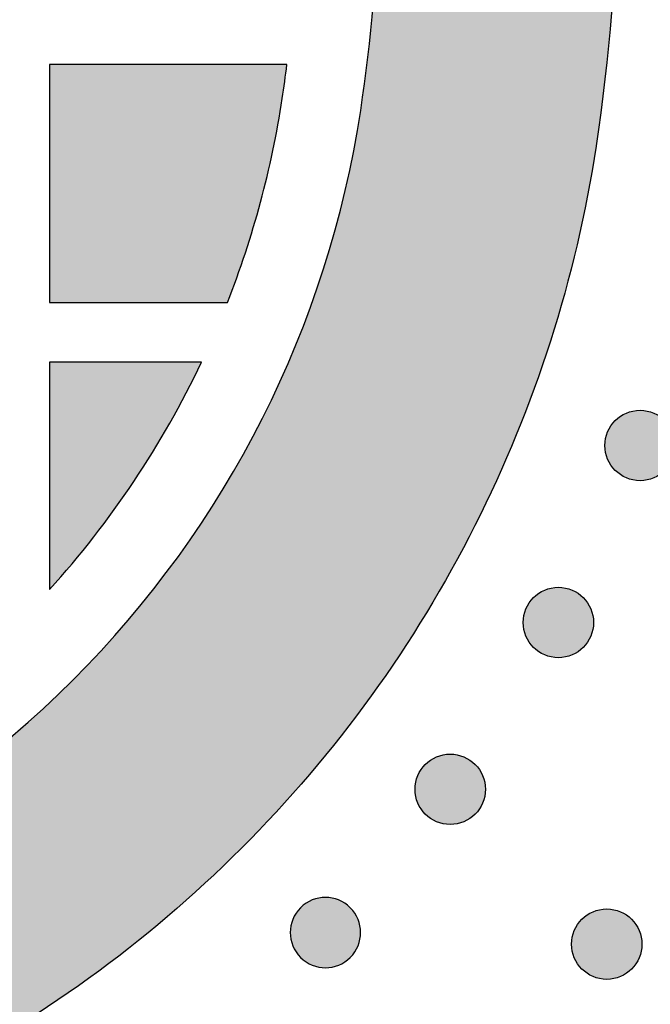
# Model space of a CAD drawing. Header units: millimetres. Extents: x -3873 to -97, y 912 to 4165.
# Tile 619 of 656: x -193 to -161, y 3749 to 3799. Entities that reach past the tile are written whole.
import ezdxf

# ---------------------------------------------------------------- set-up
doc = ezdxf.new("R2010")
doc.units = ezdxf.units.MM
doc.layers.add('pattern', color=7, linetype='Continuous', true_color=0x000000)

msp = doc.modelspace()

# ---------------------------------------------------------------- hatches: boundary and pattern name
at = {"layer": 'pattern'}
for points in [[(-270.155, 3746.308), (-275.91, 3761.332), (-261.683, 3755.767), (-259.175, 3754.833), (-256.628, 3753.977), (-254.047, 3753.202), (-251.434, 3752.51), (-248.795, 3751.902), (-246.132, 3751.381), (-243.451, 3750.946), (-240.756, 3750.6), (-238.051, 3750.343), (-235.341, 3750.175), (-232.629, 3750.096), (-229.921, 3750.106), (-227.22, 3750.204), (-224.531, 3750.39), (-221.858, 3750.662), (-219.205, 3751.02), (-218.211, 3751.181), (-217.217, 3751.361), (-216.225, 3751.562), (-215.233, 3751.782), (-214.245, 3752.023), (-213.258, 3752.283), (-212.276, 3752.564), (-211.297, 3752.865), (-210.323, 3753.185), (-209.354, 3753.526), (-208.391, 3753.886), (-207.435, 3754.266), (-206.485, 3754.665), (-205.543, 3755.083), (-204.609, 3755.52), (-203.684, 3755.976), (-202.769, 3756.45), (-201.863, 3756.943), (-200.967, 3757.453), (-200.083, 3757.98), (-199.21, 3758.525), (-198.348, 3759.087), (-197.499, 3759.665), (-196.664, 3760.259), (-195.841, 3760.868), (-195.032, 3761.493), (-194.237, 3762.132), (-193.457, 3762.785), (-192.691, 3763.453), (-191.941, 3764.133), (-191.206, 3764.826), (-190.487, 3765.531), (-189.782, 3766.25), (-189.089, 3766.985), (-188.409, 3767.735), (-187.742, 3768.501), (-187.089, 3769.281), (-186.45, 3770.076), (-185.825, 3770.885), (-185.216, 3771.708), (-184.622, 3772.544), (-184.044, 3773.393), (-183.483, 3774.254), (-182.938, 3775.128), (-182.411, 3776.012), (-181.901, 3776.908), (-181.408, 3777.814), (-180.934, 3778.73), (-180.479, 3779.655), (-180.042, 3780.588), (-179.624, 3781.531), (-179.225, 3782.48), (-178.845, 3783.437), (-178.485, 3784.4), (-178.145, 3785.369), (-177.824, 3786.343), (-177.524, 3787.322), (-177.243, 3788.304), (-176.983, 3789.291), (-176.742, 3790.28), (-176.522, 3791.271), (-176.322, 3792.263), (-176.141, 3793.257), (-175.981, 3794.251), (-175.624, 3796.904), (-175.352, 3799.577), (-175.166, 3802.266), (-175.068, 3804.967), (-175.059, 3807.675), (-175.138, 3810.387), (-175.307, 3813.098), (-175.565, 3815.803), (-175.911, 3818.498), (-176.346, 3821.178), (-176.868, 3823.841), (-177.476, 3826.48), (-178.168, 3829.092), (-178.944, 3831.674), (-179.8, 3834.22), (-180.735, 3836.729), (-186.302, 3850.955), (-171.277, 3845.202), (-170.611, 3843.675), (-169.971, 3842.134), (-169.357, 3840.577), (-168.769, 3839.007), (-168.208, 3837.424), (-167.675, 3835.828), (-167.169, 3834.22), (-166.691, 3832.602), (-166.241, 3830.973), (-165.82, 3829.334), (-165.428, 3827.686), (-165.066, 3826.031), (-164.733, 3824.368), (-164.429, 3822.698), (-164.156, 3821.023), (-163.912, 3819.343), (-163.699, 3817.659), (-163.516, 3815.972), (-163.363, 3814.282), (-163.241, 3812.59), (-163.149, 3810.898), (-163.088, 3809.206), (-163.056, 3807.514), (-163.055, 3805.824), (-163.084, 3804.137), (-163.143, 3802.452), (-163.232, 3800.772), (-163.351, 3799.096), (-163.498, 3797.426), (-163.676, 3795.763), (-163.881, 3794.106), (-164.116, 3792.457), (-164.314, 3791.231), (-164.536, 3790.006), (-164.783, 3788.782), (-165.055, 3787.56), (-165.351, 3786.341), (-165.672, 3785.125), (-166.018, 3783.913), (-166.389, 3782.706), (-166.784, 3781.505), (-167.203, 3780.311), (-167.647, 3779.123), (-168.115, 3777.944), (-168.607, 3776.773), (-169.122, 3775.611), (-169.661, 3774.46), (-170.223, 3773.32), (-170.808, 3772.19), (-171.414, 3771.073), (-172.043, 3769.969), (-172.694, 3768.879), (-173.365, 3767.802), (-174.058, 3766.74), (-174.77, 3765.693), (-175.502, 3764.663), (-176.253, 3763.648), (-177.023, 3762.651), (-177.811, 3761.67), (-178.617, 3760.708), (-179.439, 3759.764), (-180.278, 3758.839), (-181.132, 3757.933), (-182.001, 3757.046), (-182.888, 3756.177), (-183.794, 3755.323), (-184.719, 3754.484), (-185.662, 3753.661), (-186.625, 3752.856), (-187.605, 3752.068), (-188.602, 3751.298), (-189.616, 3750.546), (-190.647, 3749.814), (-191.694, 3749.101), (-192.755, 3748.409), (-193.832, 3747.737), (-194.922, 3747.086), (-196.027, 3746.457), (-197.143, 3745.85), (-198.272, 3745.265), (-199.413, 3744.703), (-200.564, 3744.165), (-201.726, 3743.649), (-202.896, 3743.157), (-204.076, 3742.689), (-205.263, 3742.245), (-206.458, 3741.825), (-207.659, 3741.43), (-208.865, 3741.059), (-210.077, 3740.713), (-211.293, 3740.391), (-212.512, 3740.095), (-213.734, 3739.823), (-214.958, 3739.576), (-216.183, 3739.353), (-217.409, 3739.155), (-219.058, 3738.921), (-220.714, 3738.714), (-222.378, 3738.537), (-224.048, 3738.389), (-225.724, 3738.27), (-227.404, 3738.181), (-229.088, 3738.122), (-230.776, 3738.092), (-232.466, 3738.093), (-234.157, 3738.124), (-235.85, 3738.185), (-237.542, 3738.277), (-239.234, 3738.399), (-240.924, 3738.552), (-242.611, 3738.734), (-244.295, 3738.947), (-245.975, 3739.191), (-247.65, 3739.464), (-249.32, 3739.767), (-250.983, 3740.1), (-252.639, 3740.462), (-254.286, 3740.854), (-255.925, 3741.274), (-257.554, 3741.723), (-259.173, 3742.201), (-260.781, 3742.707), (-262.376, 3743.24), (-263.96, 3743.801), (-265.53, 3744.388), (-267.086, 3745.002), (-268.628, 3745.642)], [(-179.936, 3794.849), (-179.696, 3796.563), (-191.667, 3796.562), (-191.666, 3784.562), (-182.699, 3784.563), (-182.229, 3785.809), (-181.793, 3787.07), (-181.393, 3788.344), (-181.028, 3789.629), (-180.7, 3790.923), (-180.409, 3792.226), (-180.154, 3793.535)], [(-191.665, 3770.096), (-191.092, 3770.741), (-190.531, 3771.397), (-189.981, 3772.064), (-189.443, 3772.742), (-188.917, 3773.429), (-188.403, 3774.127), (-187.902, 3774.833), (-187.414, 3775.549), (-186.939, 3776.274), (-186.478, 3777.008), (-186.03, 3777.749), (-185.595, 3778.498), (-185.175, 3779.254), (-184.769, 3780.017), (-184.377, 3780.787), (-184, 3781.562), (-191.666, 3781.562)], [(-163.153, 3776.105), (-163.124, 3776.078), (-163.095, 3776.05), (-163.066, 3776.024), (-163.035, 3775.997), (-163.003, 3775.972), (-162.971, 3775.946), (-162.937, 3775.922), (-162.903, 3775.898), (-162.868, 3775.874), (-162.833, 3775.852), (-162.796, 3775.83), (-162.759, 3775.808), (-162.721, 3775.788), (-162.682, 3775.768), (-162.643, 3775.749), (-162.603, 3775.731), (-162.562, 3775.714), (-162.521, 3775.698), (-162.479, 3775.683), (-162.436, 3775.669), (-162.393, 3775.656), (-162.35, 3775.644), (-162.306, 3775.633), (-162.262, 3775.623), (-162.217, 3775.614), (-162.172, 3775.607), (-162.127, 3775.6), (-162.081, 3775.595), (-162.036, 3775.591), (-161.99, 3775.588), (-161.944, 3775.586), (-161.898, 3775.585), (-161.852, 3775.586), (-161.806, 3775.588), (-161.76, 3775.591), (-161.715, 3775.595), (-161.669, 3775.6), (-161.624, 3775.607), (-161.579, 3775.614), (-161.534, 3775.623), (-161.49, 3775.633), (-161.446, 3775.644), (-161.403, 3775.656), (-161.36, 3775.669), (-161.317, 3775.683), (-161.275, 3775.698), (-161.234, 3775.714), (-161.193, 3775.731), (-161.153, 3775.749), (-161.114, 3775.768), (-161.075, 3775.788), (-161.037, 3775.808), (-161, 3775.83), (-160.963, 3775.852), (-160.928, 3775.874), (-160.893, 3775.898), (-160.859, 3775.922), (-160.825, 3775.947), (-160.793, 3775.972), (-160.761, 3775.998), (-160.73, 3776.024), (-160.701, 3776.051), (-160.672, 3776.078), (-160.643, 3776.105), (-160.616, 3776.133), (-160.589, 3776.162), (-160.562, 3776.192), (-160.536, 3776.223), (-160.51, 3776.255), (-160.485, 3776.287), (-160.46, 3776.32), (-160.436, 3776.355), (-160.413, 3776.389), (-160.39, 3776.425), (-160.368, 3776.462), (-160.347, 3776.499), (-160.326, 3776.537), (-160.306, 3776.576), (-160.288, 3776.615), (-160.27, 3776.655), (-160.253, 3776.696), (-160.237, 3776.737), (-160.221, 3776.779), (-160.207, 3776.822), (-160.194, 3776.865), (-160.182, 3776.908), (-160.171, 3776.952), (-160.161, 3776.996), (-160.153, 3777.041), (-160.145, 3777.086), (-160.139, 3777.131), (-160.133, 3777.177), (-160.129, 3777.222), (-160.126, 3777.268), (-160.124, 3777.314), (-160.124, 3777.36), (-160.124, 3777.406), (-160.126, 3777.452), (-160.129, 3777.498), (-160.133, 3777.543), (-160.139, 3777.589), (-160.145, 3777.634), (-160.153, 3777.679), (-160.161, 3777.723), (-160.171, 3777.768), (-160.182, 3777.812), (-160.194, 3777.855), (-160.207, 3777.898), (-160.222, 3777.941), (-160.237, 3777.983), (-160.253, 3778.024), (-160.27, 3778.065), (-160.288, 3778.105), (-160.307, 3778.144), (-160.326, 3778.183), (-160.347, 3778.221), (-160.368, 3778.258), (-160.39, 3778.295), (-160.413, 3778.33), (-160.436, 3778.365), (-160.46, 3778.399), (-160.485, 3778.433), (-160.51, 3778.465), (-160.536, 3778.497), (-160.562, 3778.527), (-160.589, 3778.557), (-160.616, 3778.586), (-160.644, 3778.614), (-160.672, 3778.642), (-160.701, 3778.669), (-160.731, 3778.696), (-160.761, 3778.722), (-160.793, 3778.748), (-160.825, 3778.773), (-160.859, 3778.798), (-160.893, 3778.822), (-160.928, 3778.845), (-160.964, 3778.868), (-161, 3778.89), (-161.037, 3778.911), (-161.075, 3778.932), (-161.114, 3778.951), (-161.153, 3778.97), (-161.194, 3778.988), (-161.234, 3779.005), (-161.276, 3779.021), (-161.318, 3779.036), (-161.36, 3779.051), (-161.403, 3779.064), (-161.446, 3779.076), (-161.49, 3779.087), (-161.535, 3779.096), (-161.579, 3779.105), (-161.624, 3779.113), (-161.67, 3779.119), (-161.715, 3779.125), (-161.761, 3779.129), (-161.806, 3779.132), (-161.852, 3779.133), (-161.898, 3779.134), (-161.944, 3779.133), (-161.99, 3779.132), (-162.036, 3779.129), (-162.082, 3779.125), (-162.127, 3779.119), (-162.172, 3779.113), (-162.217, 3779.105), (-162.262, 3779.096), (-162.306, 3779.087), (-162.35, 3779.076), (-162.393, 3779.064), (-162.436, 3779.05), (-162.479, 3779.036), (-162.521, 3779.021), (-162.562, 3779.005), (-162.603, 3778.988), (-162.643, 3778.97), (-162.682, 3778.951), (-162.721, 3778.932), (-162.759, 3778.911), (-162.796, 3778.89), (-162.833, 3778.868), (-162.869, 3778.845), (-162.904, 3778.822), (-162.938, 3778.798), (-162.971, 3778.773), (-163.003, 3778.748), (-163.035, 3778.722), (-163.066, 3778.696), (-163.096, 3778.669), (-163.125, 3778.642), (-163.153, 3778.614), (-163.18, 3778.586), (-163.208, 3778.557), (-163.234, 3778.527), (-163.26, 3778.496), (-163.286, 3778.465), (-163.311, 3778.432), (-163.336, 3778.399), (-163.36, 3778.365), (-163.384, 3778.33), (-163.406, 3778.294), (-163.428, 3778.258), (-163.45, 3778.221), (-163.47, 3778.183), (-163.49, 3778.144), (-163.509, 3778.104), (-163.527, 3778.064), (-163.544, 3778.024), (-163.56, 3777.982), (-163.575, 3777.94), (-163.589, 3777.898), (-163.602, 3777.855), (-163.614, 3777.811), (-163.625, 3777.768), (-163.635, 3777.723), (-163.644, 3777.679), (-163.651, 3777.634), (-163.658, 3777.588), (-163.663, 3777.543), (-163.667, 3777.497), (-163.67, 3777.451), (-163.672, 3777.406), (-163.672, 3777.36), (-163.672, 3777.314), (-163.67, 3777.268), (-163.667, 3777.222), (-163.663, 3777.176), (-163.658, 3777.131), (-163.651, 3777.086), (-163.643, 3777.041), (-163.635, 3776.996), (-163.625, 3776.952), (-163.614, 3776.908), (-163.602, 3776.864), (-163.589, 3776.821), (-163.575, 3776.779), (-163.56, 3776.737), (-163.543, 3776.696), (-163.526, 3776.655), (-163.508, 3776.615), (-163.49, 3776.575), (-163.47, 3776.537), (-163.449, 3776.499), (-163.428, 3776.461), (-163.406, 3776.425), (-163.383, 3776.389), (-163.36, 3776.354), (-163.336, 3776.32), (-163.311, 3776.287), (-163.286, 3776.254), (-163.26, 3776.223), (-163.234, 3776.192), (-163.207, 3776.162), (-163.18, 3776.133)], [(-167.271, 3767.182), (-167.243, 3767.154), (-167.214, 3767.127), (-167.184, 3767.1), (-167.153, 3767.074), (-167.121, 3767.048), (-167.089, 3767.023), (-167.056, 3766.998), (-167.022, 3766.974), (-166.987, 3766.951), (-166.951, 3766.928), (-166.914, 3766.906), (-166.877, 3766.885), (-166.839, 3766.864), (-166.8, 3766.845), (-166.761, 3766.826), (-166.721, 3766.808), (-166.68, 3766.791), (-166.639, 3766.775), (-166.597, 3766.76), (-166.554, 3766.746), (-166.511, 3766.733), (-166.468, 3766.721), (-166.424, 3766.71), (-166.38, 3766.7), (-166.335, 3766.691), (-166.29, 3766.683), (-166.245, 3766.677), (-166.199, 3766.672), (-166.154, 3766.667), (-166.108, 3766.665), (-166.062, 3766.663), (-166.016, 3766.662), (-165.97, 3766.663), (-165.924, 3766.665), (-165.879, 3766.668), (-165.833, 3766.672), (-165.787, 3766.677), (-165.742, 3766.683), (-165.697, 3766.691), (-165.653, 3766.7), (-165.608, 3766.71), (-165.564, 3766.721), (-165.521, 3766.733), (-165.478, 3766.746), (-165.435, 3766.76), (-165.394, 3766.775), (-165.352, 3766.791), (-165.311, 3766.808), (-165.271, 3766.826), (-165.232, 3766.845), (-165.193, 3766.865), (-165.155, 3766.885), (-165.118, 3766.906), (-165.081, 3766.928), (-165.046, 3766.951), (-165.011, 3766.975), (-164.977, 3766.999), (-164.943, 3767.023), (-164.911, 3767.049), (-164.879, 3767.074), (-164.849, 3767.101), (-164.819, 3767.127), (-164.79, 3767.154), (-164.762, 3767.182), (-164.734, 3767.21), (-164.707, 3767.239), (-164.68, 3767.269), (-164.654, 3767.3), (-164.628, 3767.331), (-164.603, 3767.364), (-164.578, 3767.397), (-164.554, 3767.431), (-164.531, 3767.466), (-164.508, 3767.502), (-164.486, 3767.538), (-164.465, 3767.576), (-164.444, 3767.614), (-164.425, 3767.652), (-164.406, 3767.692), (-164.388, 3767.732), (-164.371, 3767.773), (-164.355, 3767.814), (-164.34, 3767.856), (-164.326, 3767.898), (-164.312, 3767.941), (-164.3, 3767.985), (-164.289, 3768.029), (-164.28, 3768.073), (-164.271, 3768.118), (-164.263, 3768.163), (-164.257, 3768.208), (-164.251, 3768.253), (-164.247, 3768.299), (-164.244, 3768.345), (-164.243, 3768.391), (-164.242, 3768.437), (-164.243, 3768.483), (-164.244, 3768.528), (-164.247, 3768.574), (-164.251, 3768.62), (-164.257, 3768.665), (-164.263, 3768.711), (-164.271, 3768.756), (-164.28, 3768.8), (-164.29, 3768.844), (-164.301, 3768.888), (-164.313, 3768.932), (-164.326, 3768.975), (-164.34, 3769.017), (-164.355, 3769.059), (-164.371, 3769.101), (-164.388, 3769.141), (-164.406, 3769.181), (-164.425, 3769.221), (-164.444, 3769.26), (-164.465, 3769.298), (-164.486, 3769.335), (-164.508, 3769.371), (-164.531, 3769.407), (-164.554, 3769.442), (-164.578, 3769.476), (-164.603, 3769.509), (-164.628, 3769.542), (-164.654, 3769.573), (-164.68, 3769.604), (-164.707, 3769.634), (-164.734, 3769.663), (-164.762, 3769.691), (-164.79, 3769.719), (-164.819, 3769.746), (-164.849, 3769.773), (-164.88, 3769.799), (-164.911, 3769.825), (-164.944, 3769.85), (-164.977, 3769.874), (-165.011, 3769.898), (-165.046, 3769.922), (-165.082, 3769.945), (-165.118, 3769.967), (-165.155, 3769.988), (-165.193, 3770.008), (-165.232, 3770.028), (-165.272, 3770.047), (-165.312, 3770.065), (-165.352, 3770.082), (-165.394, 3770.098), (-165.436, 3770.113), (-165.478, 3770.127), (-165.521, 3770.14), (-165.565, 3770.152), (-165.609, 3770.163), (-165.653, 3770.173), (-165.698, 3770.182), (-165.742, 3770.189), (-165.788, 3770.196), (-165.833, 3770.201), (-165.879, 3770.205), (-165.925, 3770.208), (-165.971, 3770.21), (-166.016, 3770.211), (-166.062, 3770.21), (-166.108, 3770.208), (-166.154, 3770.205), (-166.2, 3770.201), (-166.245, 3770.196), (-166.29, 3770.189), (-166.335, 3770.182), (-166.38, 3770.173), (-166.424, 3770.163), (-166.468, 3770.152), (-166.512, 3770.14), (-166.555, 3770.127), (-166.597, 3770.113), (-166.639, 3770.098), (-166.68, 3770.082), (-166.721, 3770.065), (-166.761, 3770.047), (-166.801, 3770.028), (-166.839, 3770.008), (-166.877, 3769.988), (-166.915, 3769.967), (-166.951, 3769.944), (-166.987, 3769.922), (-167.022, 3769.898), (-167.056, 3769.874), (-167.089, 3769.85), (-167.122, 3769.824), (-167.153, 3769.799), (-167.184, 3769.772), (-167.214, 3769.746), (-167.243, 3769.719), (-167.271, 3769.691), (-167.299, 3769.663), (-167.326, 3769.634), (-167.352, 3769.604), (-167.379, 3769.573), (-167.404, 3769.542), (-167.43, 3769.509), (-167.454, 3769.476), (-167.478, 3769.442), (-167.502, 3769.407), (-167.524, 3769.371), (-167.546, 3769.335), (-167.568, 3769.297), (-167.588, 3769.259), (-167.608, 3769.221), (-167.627, 3769.181), (-167.645, 3769.141), (-167.662, 3769.1), (-167.678, 3769.059), (-167.693, 3769.017), (-167.707, 3768.975), (-167.72, 3768.932), (-167.732, 3768.888), (-167.743, 3768.844), (-167.753, 3768.8), (-167.762, 3768.755), (-167.769, 3768.71), (-167.776, 3768.665), (-167.781, 3768.62), (-167.785, 3768.574), (-167.788, 3768.528), (-167.79, 3768.482), (-167.791, 3768.436), (-167.79, 3768.39), (-167.788, 3768.344), (-167.785, 3768.299), (-167.781, 3768.253), (-167.776, 3768.208), (-167.769, 3768.162), (-167.762, 3768.117), (-167.753, 3768.073), (-167.743, 3768.028), (-167.732, 3767.985), (-167.72, 3767.941), (-167.707, 3767.898), (-167.693, 3767.856), (-167.678, 3767.814), (-167.662, 3767.772), (-167.645, 3767.732), (-167.627, 3767.692), (-167.608, 3767.652), (-167.588, 3767.613), (-167.568, 3767.575), (-167.546, 3767.538), (-167.524, 3767.502), (-167.502, 3767.466), (-167.478, 3767.431), (-167.454, 3767.397), (-167.429, 3767.364), (-167.404, 3767.331), (-167.378, 3767.3), (-167.352, 3767.269), (-167.325, 3767.239), (-167.298, 3767.21)], [(-172.724, 3758.773), (-172.695, 3758.745), (-172.666, 3758.718), (-172.636, 3758.691), (-172.606, 3758.665), (-172.574, 3758.639), (-172.542, 3758.614), (-172.508, 3758.589), (-172.474, 3758.565), (-172.439, 3758.542), (-172.404, 3758.519), (-172.367, 3758.497), (-172.33, 3758.476), (-172.292, 3758.455), (-172.253, 3758.436), (-172.214, 3758.417), (-172.174, 3758.399), (-172.133, 3758.382), (-172.092, 3758.366), (-172.05, 3758.351), (-172.007, 3758.337), (-171.964, 3758.324), (-171.921, 3758.312), (-171.877, 3758.301), (-171.832, 3758.291), (-171.788, 3758.282), (-171.743, 3758.274), (-171.698, 3758.268), (-171.652, 3758.263), (-171.606, 3758.258), (-171.561, 3758.256), (-171.515, 3758.254), (-171.469, 3758.253), (-171.423, 3758.254), (-171.377, 3758.256), (-171.331, 3758.259), (-171.286, 3758.263), (-171.24, 3758.268), (-171.195, 3758.274), (-171.15, 3758.282), (-171.105, 3758.291), (-171.061, 3758.301), (-171.017, 3758.312), (-170.974, 3758.324), (-170.931, 3758.337), (-170.888, 3758.351), (-170.846, 3758.366), (-170.805, 3758.382), (-170.764, 3758.399), (-170.724, 3758.417), (-170.685, 3758.436), (-170.646, 3758.456), (-170.608, 3758.476), (-170.571, 3758.497), (-170.534, 3758.519), (-170.498, 3758.542), (-170.464, 3758.566), (-170.429, 3758.59), (-170.396, 3758.614), (-170.364, 3758.64), (-170.332, 3758.665), (-170.301, 3758.692), (-170.271, 3758.718), (-170.242, 3758.745), (-170.214, 3758.773), (-170.187, 3758.801), (-170.16, 3758.83), (-170.133, 3758.86), (-170.107, 3758.891), (-170.081, 3758.922), (-170.056, 3758.955), (-170.031, 3758.988), (-170.007, 3759.022), (-169.984, 3759.057), (-169.961, 3759.093), (-169.939, 3759.129), (-169.918, 3759.167), (-169.897, 3759.205), (-169.877, 3759.243), (-169.859, 3759.283), (-169.841, 3759.323), (-169.824, 3759.364), (-169.808, 3759.405), (-169.792, 3759.447), (-169.778, 3759.489), (-169.765, 3759.532), (-169.753, 3759.576), (-169.742, 3759.62), (-169.732, 3759.664), (-169.724, 3759.709), (-169.716, 3759.754), (-169.71, 3759.799), (-169.704, 3759.844), (-169.7, 3759.89), (-169.697, 3759.936), (-169.695, 3759.982), (-169.695, 3760.028), (-169.695, 3760.074), (-169.697, 3760.119), (-169.7, 3760.165), (-169.704, 3760.211), (-169.71, 3760.256), (-169.716, 3760.302), (-169.724, 3760.347), (-169.732, 3760.391), (-169.742, 3760.435), (-169.753, 3760.479), (-169.765, 3760.523), (-169.778, 3760.566), (-169.792, 3760.608), (-169.808, 3760.65), (-169.824, 3760.692), (-169.841, 3760.732), (-169.859, 3760.772), (-169.878, 3760.812), (-169.897, 3760.851), (-169.918, 3760.889), (-169.939, 3760.926), (-169.961, 3760.962), (-169.984, 3760.998), (-170.007, 3761.033), (-170.031, 3761.067), (-170.056, 3761.1), (-170.081, 3761.133), (-170.107, 3761.164), (-170.133, 3761.195), (-170.16, 3761.225), (-170.187, 3761.254), (-170.215, 3761.282), (-170.243, 3761.31), (-170.272, 3761.337), (-170.302, 3761.364), (-170.332, 3761.39), (-170.364, 3761.416), (-170.396, 3761.441), (-170.43, 3761.465), (-170.464, 3761.49), (-170.499, 3761.513), (-170.534, 3761.536), (-170.571, 3761.558), (-170.608, 3761.579), (-170.646, 3761.599), (-170.685, 3761.619), (-170.724, 3761.638), (-170.764, 3761.656), (-170.805, 3761.673), (-170.847, 3761.689), (-170.888, 3761.704), (-170.931, 3761.718), (-170.974, 3761.731), (-171.017, 3761.743), (-171.061, 3761.754), (-171.106, 3761.764), (-171.15, 3761.773), (-171.195, 3761.78), (-171.24, 3761.787), (-171.286, 3761.792), (-171.332, 3761.796), (-171.377, 3761.799), (-171.423, 3761.801), (-171.469, 3761.802), (-171.515, 3761.801), (-171.561, 3761.799), (-171.607, 3761.796), (-171.652, 3761.792), (-171.698, 3761.787), (-171.743, 3761.78), (-171.788, 3761.773), (-171.833, 3761.764), (-171.877, 3761.754), (-171.921, 3761.743), (-171.964, 3761.731), (-172.007, 3761.718), (-172.05, 3761.704), (-172.092, 3761.689), (-172.133, 3761.673), (-172.174, 3761.656), (-172.214, 3761.638), (-172.253, 3761.619), (-172.292, 3761.599), (-172.33, 3761.579), (-172.367, 3761.558), (-172.404, 3761.535), (-172.44, 3761.513), (-172.475, 3761.489), (-172.509, 3761.465), (-172.542, 3761.441), (-172.574, 3761.415), (-172.606, 3761.39), (-172.637, 3761.363), (-172.667, 3761.337), (-172.696, 3761.31), (-172.724, 3761.282), (-172.751, 3761.254), (-172.778, 3761.225), (-172.805, 3761.195), (-172.831, 3761.164), (-172.857, 3761.133), (-172.882, 3761.1), (-172.907, 3761.067), (-172.931, 3761.033), (-172.954, 3760.998), (-172.977, 3760.962), (-172.999, 3760.926), (-173.021, 3760.888), (-173.041, 3760.85), (-173.061, 3760.812), (-173.079, 3760.772), (-173.097, 3760.732), (-173.114, 3760.691), (-173.131, 3760.65), (-173.146, 3760.608), (-173.16, 3760.566), (-173.173, 3760.523), (-173.185, 3760.479), (-173.196, 3760.435), (-173.206, 3760.391), (-173.214, 3760.346), (-173.222, 3760.301), (-173.229, 3760.256), (-173.234, 3760.211), (-173.238, 3760.165), (-173.241, 3760.119), (-173.243, 3760.073), (-173.243, 3760.027), (-173.243, 3759.981), (-173.241, 3759.936), (-173.238, 3759.89), (-173.234, 3759.844), (-173.229, 3759.799), (-173.222, 3759.753), (-173.214, 3759.708), (-173.206, 3759.664), (-173.196, 3759.619), (-173.185, 3759.576), (-173.173, 3759.532), (-173.16, 3759.489), (-173.146, 3759.447), (-173.13, 3759.405), (-173.114, 3759.363), (-173.097, 3759.323), (-173.079, 3759.283), (-173.061, 3759.243), (-173.041, 3759.204), (-173.02, 3759.166), (-172.999, 3759.129), (-172.977, 3759.093), (-172.954, 3759.057), (-172.931, 3759.022), (-172.907, 3758.988), (-172.882, 3758.955), (-172.857, 3758.922), (-172.831, 3758.891), (-172.805, 3758.86), (-172.778, 3758.83), (-172.751, 3758.801)], [(-179.013, 3754.058), (-179.04, 3754.03), (-179.067, 3754.001), (-179.094, 3753.971), (-179.12, 3753.94), (-179.146, 3753.909), (-179.171, 3753.876), (-179.196, 3753.843), (-179.22, 3753.809), (-179.243, 3753.774), (-179.266, 3753.738), (-179.288, 3753.702), (-179.309, 3753.665), (-179.33, 3753.627), (-179.349, 3753.588), (-179.368, 3753.549), (-179.386, 3753.508), (-179.403, 3753.468), (-179.419, 3753.426), (-179.434, 3753.384), (-179.448, 3753.342), (-179.462, 3753.299), (-179.474, 3753.256), (-179.485, 3753.212), (-179.494, 3753.167), (-179.503, 3753.123), (-179.511, 3753.078), (-179.517, 3753.033), (-179.523, 3752.987), (-179.527, 3752.941), (-179.53, 3752.896), (-179.531, 3752.85), (-179.532, 3752.804), (-179.531, 3752.758), (-179.53, 3752.712), (-179.527, 3752.666), (-179.522, 3752.621), (-179.517, 3752.575), (-179.511, 3752.53), (-179.503, 3752.485), (-179.494, 3752.44), (-179.484, 3752.396), (-179.473, 3752.352), (-179.461, 3752.309), (-179.448, 3752.266), (-179.434, 3752.223), (-179.419, 3752.181), (-179.403, 3752.14), (-179.386, 3752.099), (-179.368, 3752.059), (-179.349, 3752.02), (-179.33, 3751.981), (-179.309, 3751.943), (-179.288, 3751.906), (-179.266, 3751.869), (-179.243, 3751.834), (-179.22, 3751.799), (-179.196, 3751.765), (-179.171, 3751.732), (-179.146, 3751.699), (-179.12, 3751.667), (-179.094, 3751.637), (-179.067, 3751.607), (-179.04, 3751.578), (-179.012, 3751.55), (-178.984, 3751.522), (-178.955, 3751.495), (-178.925, 3751.468), (-178.895, 3751.442), (-178.863, 3751.416), (-178.831, 3751.391), (-178.797, 3751.366), (-178.763, 3751.342), (-178.728, 3751.319), (-178.693, 3751.296), (-178.656, 3751.274), (-178.619, 3751.253), (-178.581, 3751.233), (-178.542, 3751.213), (-178.503, 3751.194), (-178.463, 3751.176), (-178.422, 3751.159), (-178.381, 3751.143), (-178.339, 3751.128), (-178.296, 3751.114), (-178.253, 3751.101), (-178.21, 3751.089), (-178.166, 3751.078), (-178.122, 3751.068), (-178.077, 3751.059), (-178.032, 3751.052), (-177.987, 3751.045), (-177.941, 3751.04), (-177.896, 3751.036), (-177.85, 3751.033), (-177.804, 3751.031), (-177.758, 3751.03), (-177.712, 3751.031), (-177.666, 3751.033), (-177.621, 3751.036), (-177.575, 3751.04), (-177.529, 3751.045), (-177.484, 3751.052), (-177.439, 3751.059), (-177.395, 3751.068), (-177.35, 3751.078), (-177.306, 3751.089), (-177.263, 3751.101), (-177.22, 3751.114), (-177.178, 3751.128), (-177.136, 3751.143), (-177.094, 3751.159), (-177.054, 3751.176), (-177.013, 3751.194), (-176.974, 3751.213), (-176.935, 3751.233), (-176.897, 3751.253), (-176.86, 3751.274), (-176.824, 3751.296), (-176.788, 3751.319), (-176.753, 3751.343), (-176.719, 3751.367), (-176.686, 3751.391), (-176.653, 3751.417), (-176.622, 3751.442), (-176.591, 3751.469), (-176.561, 3751.495), (-176.532, 3751.522), (-176.504, 3751.55), (-176.476, 3751.578), (-176.449, 3751.607), (-176.422, 3751.637), (-176.396, 3751.668), (-176.37, 3751.699), (-176.345, 3751.732), (-176.321, 3751.765), (-176.297, 3751.799), (-176.273, 3751.834), (-176.25, 3751.87), (-176.228, 3751.906), (-176.207, 3751.943), (-176.187, 3751.981), (-176.167, 3752.02), (-176.148, 3752.06), (-176.13, 3752.1), (-176.113, 3752.14), (-176.097, 3752.182), (-176.082, 3752.224), (-176.068, 3752.266), (-176.055, 3752.309), (-176.043, 3752.353), (-176.032, 3752.396), (-176.022, 3752.441), (-176.013, 3752.485), (-176.006, 3752.53), (-175.999, 3752.576), (-175.994, 3752.621), (-175.99, 3752.667), (-175.987, 3752.712), (-175.985, 3752.758), (-175.984, 3752.804), (-175.985, 3752.85), (-175.987, 3752.896), (-175.99, 3752.942), (-175.994, 3752.987), (-175.999, 3753.033), (-176.006, 3753.078), (-176.013, 3753.123), (-176.022, 3753.168), (-176.032, 3753.212), (-176.043, 3753.256), (-176.055, 3753.299), (-176.068, 3753.342), (-176.082, 3753.385), (-176.097, 3753.427), (-176.113, 3753.468), (-176.13, 3753.509), (-176.148, 3753.549), (-176.167, 3753.588), (-176.187, 3753.627), (-176.207, 3753.665), (-176.229, 3753.702), (-176.251, 3753.739), (-176.273, 3753.774), (-176.297, 3753.809), (-176.321, 3753.843), (-176.345, 3753.877), (-176.371, 3753.909), (-176.396, 3753.941), (-176.423, 3753.971), (-176.449, 3754.001), (-176.477, 3754.03), (-176.504, 3754.058), (-176.532, 3754.086), (-176.561, 3754.113), (-176.591, 3754.14), (-176.622, 3754.166), (-176.653, 3754.192), (-176.686, 3754.217), (-176.719, 3754.242), (-176.753, 3754.266), (-176.788, 3754.289), (-176.824, 3754.312), (-176.86, 3754.334), (-176.898, 3754.355), (-176.936, 3754.376), (-176.974, 3754.395), (-177.014, 3754.414), (-177.054, 3754.432), (-177.095, 3754.449), (-177.136, 3754.465), (-177.178, 3754.48), (-177.22, 3754.494), (-177.263, 3754.507), (-177.307, 3754.519), (-177.351, 3754.53), (-177.395, 3754.54), (-177.44, 3754.549), (-177.484, 3754.557), (-177.53, 3754.563), (-177.575, 3754.568), (-177.621, 3754.573), (-177.667, 3754.575), (-177.712, 3754.577), (-177.758, 3754.578), (-177.804, 3754.577), (-177.85, 3754.575), (-177.896, 3754.572), (-177.942, 3754.568), (-177.987, 3754.563), (-178.032, 3754.557), (-178.077, 3754.549), (-178.122, 3754.54), (-178.166, 3754.53), (-178.21, 3754.519), (-178.253, 3754.507), (-178.296, 3754.494), (-178.339, 3754.48), (-178.381, 3754.465), (-178.422, 3754.449), (-178.463, 3754.432), (-178.503, 3754.414), (-178.542, 3754.395), (-178.581, 3754.375), (-178.619, 3754.355), (-178.656, 3754.334), (-178.693, 3754.312), (-178.729, 3754.289), (-178.763, 3754.266), (-178.798, 3754.241), (-178.831, 3754.217), (-178.863, 3754.192), (-178.895, 3754.166), (-178.926, 3754.14), (-178.955, 3754.113), (-178.984, 3754.086)], [(-164.832, 3750.967), (-164.804, 3750.939), (-164.775, 3750.912), (-164.745, 3750.885), (-164.715, 3750.859), (-164.683, 3750.833), (-164.651, 3750.808), (-164.617, 3750.783), (-164.583, 3750.759), (-164.548, 3750.736), (-164.512, 3750.713), (-164.476, 3750.691), (-164.439, 3750.67), (-164.401, 3750.649), (-164.362, 3750.63), (-164.323, 3750.611), (-164.282, 3750.593), (-164.242, 3750.576), (-164.2, 3750.56), (-164.158, 3750.545), (-164.116, 3750.531), (-164.073, 3750.518), (-164.029, 3750.505), (-163.986, 3750.495), (-163.941, 3750.485), (-163.897, 3750.476), (-163.852, 3750.468), (-163.806, 3750.462), (-163.761, 3750.457), (-163.715, 3750.452), (-163.67, 3750.449), (-163.624, 3750.448), (-163.578, 3750.447), (-163.532, 3750.448), (-163.486, 3750.449), (-163.44, 3750.452), (-163.394, 3750.457), (-163.349, 3750.462), (-163.304, 3750.468), (-163.259, 3750.476), (-163.214, 3750.485), (-163.17, 3750.495), (-163.126, 3750.506), (-163.082, 3750.518), (-163.04, 3750.531), (-162.997, 3750.545), (-162.955, 3750.56), (-162.914, 3750.576), (-162.873, 3750.593), (-162.833, 3750.611), (-162.794, 3750.63), (-162.755, 3750.65), (-162.717, 3750.67), (-162.68, 3750.691), (-162.643, 3750.713), (-162.607, 3750.736), (-162.572, 3750.759), (-162.538, 3750.784), (-162.505, 3750.808), (-162.473, 3750.833), (-162.441, 3750.859), (-162.41, 3750.885), (-162.38, 3750.912), (-162.351, 3750.939), (-162.323, 3750.967), (-162.296, 3750.995), (-162.268, 3751.024), (-162.242, 3751.054), (-162.215, 3751.085), (-162.19, 3751.116), (-162.165, 3751.149), (-162.14, 3751.182), (-162.116, 3751.216), (-162.092, 3751.251), (-162.07, 3751.287), (-162.048, 3751.323), (-162.026, 3751.36), (-162.006, 3751.399), (-161.986, 3751.437), (-161.967, 3751.477), (-161.949, 3751.517), (-161.932, 3751.557), (-161.916, 3751.599), (-161.901, 3751.641), (-161.887, 3751.683), (-161.874, 3751.726), (-161.862, 3751.77), (-161.851, 3751.814), (-161.841, 3751.858), (-161.832, 3751.903), (-161.825, 3751.948), (-161.818, 3751.993), (-161.813, 3752.038), (-161.809, 3752.084), (-161.806, 3752.13), (-161.804, 3752.176), (-161.804, 3752.221), (-161.804, 3752.267), (-161.806, 3752.313), (-161.809, 3752.359), (-161.813, 3752.405), (-161.818, 3752.45), (-161.825, 3752.495), (-161.832, 3752.54), (-161.841, 3752.585), (-161.851, 3752.629), (-161.862, 3752.673), (-161.874, 3752.717), (-161.887, 3752.76), (-161.901, 3752.802), (-161.916, 3752.844), (-161.933, 3752.885), (-161.95, 3752.926), (-161.968, 3752.966), (-161.986, 3753.006), (-162.006, 3753.044), (-162.027, 3753.082), (-162.048, 3753.12), (-162.07, 3753.156), (-162.093, 3753.192), (-162.116, 3753.227), (-162.14, 3753.261), (-162.165, 3753.294), (-162.19, 3753.327), (-162.216, 3753.358), (-162.242, 3753.389), (-162.269, 3753.419), (-162.296, 3753.448), (-162.323, 3753.476), (-162.352, 3753.504), (-162.381, 3753.531), (-162.41, 3753.557), (-162.441, 3753.584), (-162.473, 3753.609), (-162.505, 3753.635), (-162.538, 3753.659), (-162.573, 3753.683), (-162.608, 3753.707), (-162.643, 3753.73), (-162.68, 3753.752), (-162.717, 3753.773), (-162.755, 3753.793), (-162.794, 3753.813), (-162.833, 3753.832), (-162.873, 3753.85), (-162.914, 3753.867), (-162.955, 3753.883), (-162.997, 3753.898), (-163.04, 3753.912), (-163.083, 3753.925), (-163.126, 3753.937), (-163.17, 3753.948), (-163.214, 3753.958), (-163.259, 3753.967), (-163.304, 3753.974), (-163.349, 3753.981), (-163.395, 3753.986), (-163.44, 3753.99), (-163.486, 3753.993), (-163.532, 3753.995), (-163.578, 3753.996), (-163.624, 3753.995), (-163.67, 3753.993), (-163.716, 3753.99), (-163.761, 3753.986), (-163.807, 3753.981), (-163.852, 3753.974), (-163.897, 3753.967), (-163.942, 3753.958), (-163.986, 3753.948), (-164.03, 3753.937), (-164.073, 3753.925), (-164.116, 3753.912), (-164.159, 3753.898), (-164.201, 3753.883), (-164.242, 3753.867), (-164.283, 3753.85), (-164.323, 3753.832), (-164.362, 3753.813), (-164.401, 3753.793), (-164.439, 3753.773), (-164.476, 3753.751), (-164.513, 3753.729), (-164.548, 3753.707), (-164.583, 3753.683), (-164.617, 3753.659), (-164.651, 3753.635), (-164.683, 3753.609), (-164.715, 3753.584), (-164.746, 3753.557), (-164.775, 3753.531), (-164.804, 3753.503), (-164.833, 3753.476), (-164.86, 3753.448), (-164.887, 3753.419), (-164.914, 3753.389), (-164.94, 3753.358), (-164.966, 3753.326), (-164.991, 3753.294), (-165.016, 3753.261), (-165.04, 3753.227), (-165.063, 3753.192), (-165.086, 3753.156), (-165.108, 3753.119), (-165.129, 3753.082), (-165.15, 3753.044), (-165.17, 3753.005), (-165.188, 3752.966), (-165.206, 3752.926), (-165.223, 3752.885), (-165.239, 3752.844), (-165.254, 3752.802), (-165.269, 3752.759), (-165.282, 3752.716), (-165.294, 3752.673), (-165.305, 3752.629), (-165.315, 3752.585), (-165.323, 3752.54), (-165.331, 3752.495), (-165.337, 3752.45), (-165.343, 3752.404), (-165.347, 3752.359), (-165.35, 3752.313), (-165.352, 3752.267), (-165.352, 3752.221), (-165.352, 3752.175), (-165.35, 3752.129), (-165.347, 3752.084), (-165.343, 3752.038), (-165.337, 3751.992), (-165.331, 3751.947), (-165.323, 3751.902), (-165.314, 3751.858), (-165.305, 3751.813), (-165.294, 3751.769), (-165.282, 3751.726), (-165.269, 3751.683), (-165.254, 3751.641), (-165.239, 3751.599), (-165.223, 3751.557), (-165.206, 3751.516), (-165.188, 3751.476), (-165.169, 3751.437), (-165.15, 3751.398), (-165.129, 3751.36), (-165.108, 3751.323), (-165.086, 3751.286), (-165.063, 3751.251), (-165.04, 3751.216), (-165.016, 3751.182), (-164.991, 3751.148), (-164.966, 3751.116), (-164.94, 3751.084), (-164.914, 3751.054), (-164.887, 3751.024), (-164.86, 3750.995)]]:
    msp.add_hatch(color=256, dxfattribs=at).paths.add_polyline_path(points, flags=0)

# ---------------------------------------------------------------- linework, layer by layer
for points in [[(-179.696, 3796.563), (-191.667, 3796.562), (-191.666, 3784.562), (-182.699, 3784.563)], [(-184, 3781.562), (-191.666, 3781.562), (-191.665, 3770.096)]]:
    msp.add_lwpolyline(points, dxfattribs=at)
for centre in [(-161.898, 3777.36), (-166.016, 3768.436), (-171.469, 3760.027), (-163.578, 3752.221)]:
    msp.add_circle(centre, 1.774, dxfattribs=at)
at = {"layer": 'pattern', "extrusion": (0, 0, -1)}
for centre, radius, start, end in [((257.703, 3806.61), 94.651, 155.9376, 188.59942), ((226.916, 3801.954), 63.514, 188.59942, 224.99533), ((226.916, 3801.954), 63.514, 224.99533, 261.39124)]:
    msp.add_arc(centre, radius, start, end, dxfattribs=at)
at = {"layer": 'pattern'}
for centre, radius, start, end in [((-257.703, 3806.61), 82.651, 351.40058, 21.37119), ((-257.701, 3806.61), 78.65, 351.40056, 352.66074), ((-226.916, 3801.954), 47.514, 338.5296, 351.4006), ((-226.916, 3801.954), 51.514, 315.0047, 351.4006), ((-226.916, 3801.954), 47.514, 317.8942, 334.5853), ((-226.916, 3801.954), 51.514, 278.6088, 315.0047), ((-177.758, 3752.804), 1.774, 315.0047, 135.0047), ((-177.758, 3752.804), 1.774, 135.0047, 315.0047)]:
    msp.add_arc(centre, radius, start, end, dxfattribs=at)

doc.saveas('drawing.dxf')
